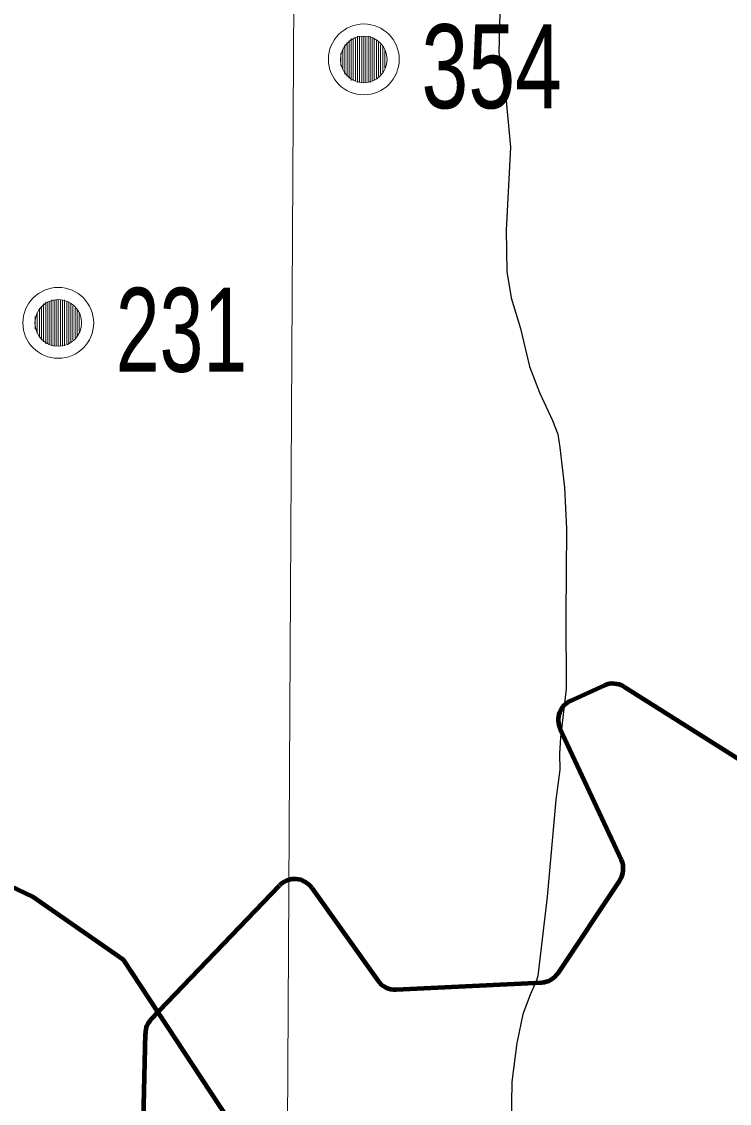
# Model space of a CAD drawing. Extents: x 553962 to 842807, y 8883888 to 9032388.
# Drawn here: x 718324 to 721695, y 8954501 to 8959653 of the extents above; entities that cross this region are included whole.
import ezdxf

# ---------------------------------------------------------------- set-up
doc = ezdxf.new("R2010")
doc.units = 0
doc.header["$LTSCALE"] = 160
for name, color, linetype, lineweight in [('15', 7, 'Continuous', 25), ('2', 7, 'Continuous', 13), ('27', 7, 'Continuous', 90), ('33', 7, 'Continuous', 13), ('7', 7, 'Continuous', 90)]:
    doc.layers.add(name, color=color, linetype=linetype, lineweight=lineweight)

msp = doc.modelspace()

# ---------------------------------------------------------------- linework, layer by layer
at = {"layer": '15'}
for points in [[(720615.2, 8959855.5), (720600.9, 8959695.2), (720597, 8959505.1), (720630.5, 8959292.2), (720652.8, 8959055), (720632.1, 8958659.5), (720635, 8958462), (720656.1, 8958337.2), (720700.8, 8958191.8), (720743.2, 8958010.9), (720791.1, 8957885.8), (720852.6, 8957752.9), (720877.2, 8957688.2), (720888, 8957623.8), (720908.9, 8957434.4), (720919.8, 8957236.9), (720915.8, 8956822.8), (720917.5, 8956475.5), (720890.2, 8956243.7), (720885.8, 8956166.3), (720886.8, 8956088.9), (720868.9, 8955947.1), (720826.5, 8955484.8)], [(720826.5, 8955484.8), (720782.3, 8955108.3), (720776.9, 8955086.2), (720746.1, 8955018.2), (720711.5, 8954926.2), (720684.2, 8954796.2)], [(720684.2, 8954796.2), (720682.7, 8954789), (720658.4, 8954603.2), (720655.8, 8954395.5), (720668.3, 8954128.7), (720687.2, 8953986.8), (720697.4, 8953841), (720660.5, 8953536.3)]]:
    msp.add_lwpolyline(points, dxfattribs=at)
at = {"layer": '2'}
msp.add_lwpolyline([(719978.9, 9023574.5), (719561.6, 8949232.2), (719215.6, 8890710.6)], dxfattribs=at)
at = {"layer": '27'}
msp.add_lwpolyline([(717295.3, 8959630.3), (717636.9, 8956393.6), (717537.2, 8955887), (718376.1, 8955487), (718808.6, 8955185.8), (719472.1, 8954177.6), (719984.6, 8952814.2), (721077.3, 8952390.4), (721486.8, 8951456.6), (721666.8, 8950799.8), (721718.4, 8950547.1), (727920.4, 8947850.3), (733274.5, 8948007.9), (737635.8, 8948628.8)], dxfattribs=at)
at = {"layer": '33'}
for p, q in [((719884, 8959563), (719884, 8959383)), ((719894, 8959573), (719894, 8959373)), ((719904, 8959573), (719904, 8959373)), ((719914, 8959573), (719914, 8959373)), ((719924, 8959583), (719924, 8959363)), ((719934, 8959583), (719934, 8959363)), ((719944, 8959583), (719944, 8959363)), ((719954, 8959583), (719954, 8959363)), ((719964, 8959583), (719964, 8959363)), ((719974, 8959583), (719974, 8959363)), ((719984, 8959583), (719984, 8959363)), ((719994, 8959573), (719994, 8959373)), ((720004, 8959573), (720004, 8959373)), ((720014, 8959563), (720014, 8959383)), ((719854, 8959523), (719854, 8959423)), ((719864, 8959543), (719864, 8959403)), ((719874, 8959553), (719874, 8959393)), ((720024, 8959553), (720024, 8959393)), ((720034, 8959543), (720034, 8959403)), ((720044, 8959533), (720044, 8959413)), ((720054, 8959513), (720054, 8959433)), ((719844, 8959503), (719844, 8959443)), ((718469, 8958328), (718469, 8958108)), ((718479, 8958328), (718479, 8958108)), ((718489, 8958328), (718489, 8958108)), ((718499, 8958328), (718499, 8958108)), ((718509, 8958328), (718509, 8958108)), ((718519, 8958328), (718519, 8958108)), ((718529, 8958328), (718529, 8958108)), ((718409, 8958288), (718409, 8958148)), ((718419, 8958298), (718419, 8958138)), ((718429, 8958308), (718429, 8958128)), ((718439, 8958318), (718439, 8958118)), ((718449, 8958318), (718449, 8958118)), ((718459, 8958318), (718459, 8958118)), ((718539, 8958318), (718539, 8958118)), ((718549, 8958318), (718549, 8958118)), ((718559, 8958308), (718559, 8958128)), ((718569, 8958298), (718569, 8958138)), ((718579, 8958288), (718579, 8958148)), ((718589, 8958278), (718589, 8958158)), ((718389, 8958248), (718389, 8958188)), ((718399, 8958268), (718399, 8958168)), ((718599, 8958258), (718599, 8958178))]:
    msp.add_line(p, q, dxfattribs=at)
for centre, radius in [((719954, 8959473), 168.7), ((719954, 8959473), 111), ((718499, 8958218), 168.7), ((718499, 8958218), 111)]:
    msp.add_circle(centre, radius, dxfattribs=at)
at = {"layer": '7'}
for p, q in [((720938.7, 8956418.6), (721098.4, 8956491.1)), ((721193, 8956484.6), (721954.7, 8956004.3)), ((721180.6, 8955660.5), (720889.3, 8956285.3)), ((720879.3, 8955121.8), (721173.2, 8955562.8)), ((718941.6, 8954901.7), (719552.7, 8955538.5)), ((719706.3, 8955527.2), (720021.6, 8955084.4)), ((720108.1, 8955042.6), (720801.1, 8955077.4)), ((718873.8, 8952884.6), (718913.7, 8954834.5))]:
    msp.add_line(p, q, dxfattribs=at)
for centre, start, end in [((721139.7, 8956400), 57.7628, 114.397), ((720980, 8956327.6), 114.397, 204.99), ((721089.9, 8955618.2), 326.3229, 24.99), ((719624.9, 8955469.2), 35.45, 136.1778), ((720103.1, 8955142.4), 215.45, 272.8782), ((720796.1, 8955177.3), 272.8782, 326.3229), ((719013.7, 8954832.4), 136.1778, 178.8256)]:
    msp.add_arc(centre, 100, start, end, dxfattribs=at)

# ---------------------------------------------------------------- texts
at = {"layer": '33'}
for s, width, p in [('354', 0.75, (720228.2, 8959240.1)), ('231', 0.7, (718773.2, 8957985.1))]:
    msp.add_text(s, height=400, dxfattribs=dict(at, width=width)).set_placement(p)

doc.saveas('drawing.dxf')
